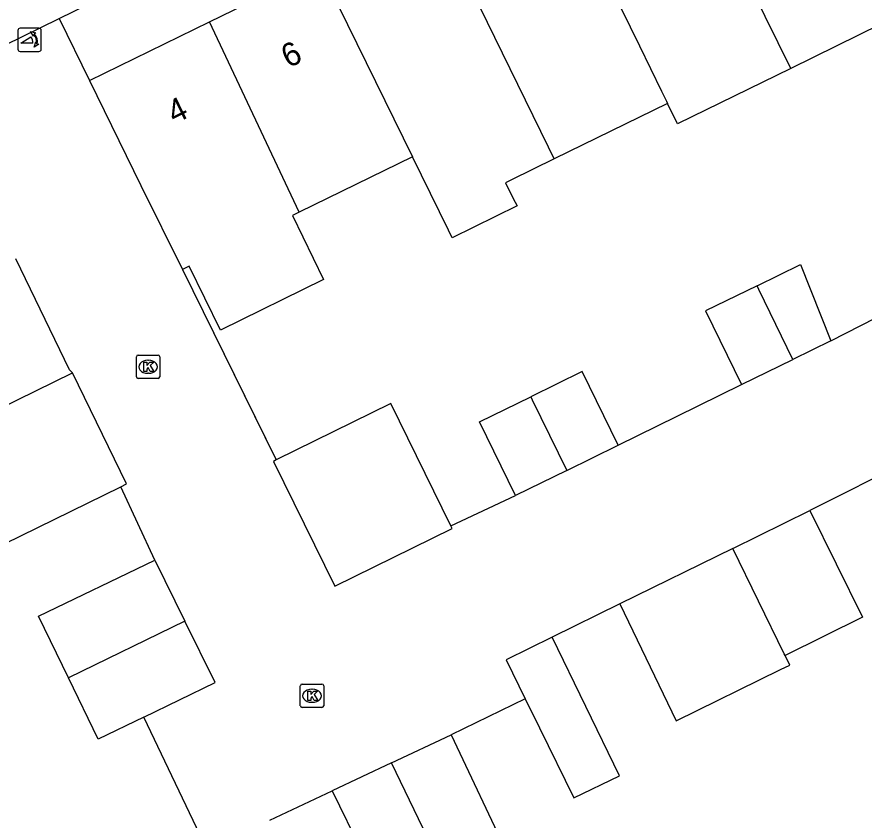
# Model space of a CAD drawing. Extents: x 160457 to 162082, y 388340 to 389736.
# Drawn here: x 161413.03 to 161449.3, y 388602.07 to 388636.43 of the extents above; entities that cross this region are included whole.
import ezdxf

# ---------------------------------------------------------------- set-up
doc = ezdxf.new("R2010")
doc.units = 0
for name, color, linetype in [('IMGEO_Kolk', 7, 'Continuous'), ('IMGEO_Muur', 7, 'Continuous'), ('IMGEO_Pand', 7, 'Continuous'), ('IMGEO_Pand_nummerreeks', 7, 'Continuous'), ('IMGEO_Poller', 7, 'Continuous'), ('IMGEO_Rijbaan_lokaal_open', 7, 'Continuous'), ('IMGEO_Voetpad_open', 7, 'Continuous')]:
    doc.layers.add(name, color=color, linetype=linetype)

msp = doc.modelspace()

# ---------------------------------------------------------------- linework, layer by layer
at = {"layer": 'IMGEO_Kolk'}
for p, q in [((161418.225, 388621.965), (161419.077, 388621.965)), ((161418.15, 388621.039), (161418.15, 388621.891)), ((161418.638, 388621.745), (161418.663, 388621.745)), ((161419.151, 388621.891), (161419.151, 388621.039)), ((161418.661, 388621.185), (161418.636, 388621.185)), ((161419.077, 388620.965), (161418.225, 388620.965)), ((161425.166, 388606.965), (161425.166, 388607.817)), ((161425.241, 388607.891), (161426.093, 388607.891)), ((161426.167, 388607.817), (161426.167, 388606.965)), ((161425.654, 388607.671), (161425.679, 388607.671)), ((161425.677, 388607.111), (161425.652, 388607.111)), ((161426.093, 388606.891), (161425.241, 388606.891))]:
    msp.add_line(p, q, dxfattribs=at)
for points in [[(161418.225, 388621.965), (161419.077, 388621.965)], [(161418.15, 388621.039), (161418.15, 388621.891)], [(161418.471, 388621.665), (161418.594, 388621.665), (161418.594, 388621.514), (161418.724, 388621.665), (161418.888, 388621.665), (161418.742, 388621.514), (161418.895, 388621.265), (161418.743, 388621.265), (161418.658, 388621.429), (161418.594, 388621.362), (161418.594, 388621.265), (161418.471, 388621.265), (161418.471, 388621.665)], [(161419.151, 388621.891), (161419.151, 388621.039)], [(161419.077, 388620.965), (161418.225, 388620.965)], [(161425.166, 388606.965), (161425.166, 388607.817)], [(161425.241, 388607.891), (161426.093, 388607.891)], [(161426.167, 388607.817), (161426.167, 388606.965)], [(161425.487, 388607.591), (161425.61, 388607.591), (161425.61, 388607.44), (161425.74, 388607.591), (161425.904, 388607.591), (161425.758, 388607.44), (161425.911, 388607.191), (161425.759, 388607.191), (161425.674, 388607.355), (161425.61, 388607.288), (161425.61, 388607.191), (161425.487, 388607.191), (161425.487, 388607.591)], [(161426.093, 388606.891), (161425.241, 388606.891)]]:
    msp.add_lwpolyline(points, dxfattribs=at)
for centre, start, end in [((161418.227, 388621.889), 91.552, 178.448), ((161418.227, 388621.889), 91.552, 178.448), ((161419.075, 388621.889), 1.552, 88.448), ((161419.075, 388621.889), 1.552, 88.448), ((161418.227, 388621.041), 181.552, 268.448), ((161418.227, 388621.041), 181.552, 268.448), ((161419.075, 388621.041), 271.552, 358.448), ((161419.075, 388621.041), 271.552, 358.448), ((161425.243, 388607.815), 91.552, 178.448), ((161425.243, 388607.815), 91.552, 178.448), ((161426.091, 388607.815), 1.552, 88.448), ((161426.091, 388607.815), 1.552, 88.448), ((161425.243, 388606.967), 181.552, 268.448), ((161425.243, 388606.967), 181.552, 268.448), ((161426.091, 388606.967), 271.552, 358.448), ((161426.091, 388606.967), 271.552, 358.448)]:
    msp.add_arc(centre, 0.0765, start, end, dxfattribs=at)
for centre, major_axis, ratio, start_param, end_param in [((161418.637, 388621.465), (-0.387, 0.002), 0.722429, 4.712389, 7.853982), ((161418.662, 388621.465), (-0.39, 0.002), 0.717154, 1.570796, 4.712389), ((161425.653, 388607.391), (-0.387, 0.002), 0.722429, 4.712389, 7.853982), ((161425.678, 388607.391), (-0.39, 0.002), 0.717154, 1.570796, 4.712389)]:
    msp.add_ellipse(centre, major_axis=major_axis, ratio=ratio, start_param=start_param, end_param=end_param, dxfattribs=at)
at = {"layer": 'IMGEO_Muur'}
msp.add_lwpolyline([(161420.119, 388625.628), (161424.092, 388617.573)], dxfattribs=at)
at = {"layer": 'IMGEO_Pand'}
for points in [[(161446.159, 388634.229), (161444.526, 388637.566), (161440.568, 388645.656)], [(161435.717, 388643.285), (161439.683, 388635.197), (161440.635, 388633.256), (161440.843, 388632.831), (161440.891, 388632.733)], [(161430.866, 388640.913), (161435.774, 388630.878), (161435.981, 388630.454), (161436.029, 388630.356)], [(161421.28, 388636.226), (161426.005, 388638.536)], [(161426.005, 388638.536), (161429.973, 388630.448)], [(161451.009, 388636.601), (161446.159, 388634.229)], [(161416.14, 388633.713), (161421.28, 388636.226)], [(161425.123, 388628.076), (161421.28, 388636.226)], [(161446.159, 388634.229), (161441.318, 388631.862), (161440.891, 388632.733)], [(161416.14, 388633.713), (161418.336, 388629.221), (161420.119, 388625.628)], [(161440.891, 388632.733), (161436.029, 388630.356)], [(161429.973, 388630.448), (161425.123, 388628.076)], [(161436.029, 388630.356), (161434.201, 388629.459), (161433.955, 388629.338), (161434.285, 388628.666), (161434.443, 388628.344), (161431.673, 388626.985), (161431.515, 388627.306), (161429.973, 388630.448)], [(161425.123, 388628.076), (161424.824, 388627.93), (161426.163, 388625.194), (161421.75, 388623.035), (161420.412, 388625.771), (161420.119, 388625.628)], [(161415.409, 388621.202), (161415.281, 388621.331), (161412.992, 388626.076)], [(161444.719, 388624.93), (161446.574, 388625.84), (161447.879, 388622.573)], [(161444.719, 388624.93), (161442.517, 388623.856), (161444.057, 388620.699)], [(161446.257, 388621.778), (161444.794, 388624.776), (161444.719, 388624.93)], [(161447.879, 388622.573), (161446.257, 388621.778)], [(161444.057, 388620.699), (161446.257, 388621.778)], [(161410.686, 388618.894), (161415.409, 388621.202)], [(161417.476, 388616.327), (161417.731, 388616.451), (161415.409, 388621.202)], [(161438.775, 388618.108), (161437.233, 388621.257), (161435.033, 388620.179)], [(161434.382, 388615.953), (161432.841, 388619.104), (161435.033, 388620.179)], [(161435.033, 388620.179), (161435.094, 388620.056), (161436.576, 388617.029)], [(161431.608, 388614.662), (161429.04, 388619.888), (161424.138, 388617.48)], [(161410.686, 388618.894), (161409.467, 388618.298), (161411.789, 388613.547), (161417.476, 388616.327)], [(161436.576, 388617.029), (161438.775, 388618.108)], [(161424.138, 388617.48), (161424.012, 388617.418), (161426.637, 388612.076), (161431.665, 388614.546), (161431.608, 388614.662)], [(161436.576, 388617.029), (161434.382, 388615.953)], [(161443.683, 388613.694), (161446.985, 388615.317)], [(161446.985, 388615.317), (161449.231, 388610.747), (161445.917, 388609.118)], [(161443.683, 388613.694), (161438.846, 388611.317)], [(161445.917, 388609.118), (161445.887, 388609.18), (161443.683, 388613.694)], [(161415.237, 388608.156), (161413.951, 388610.79), (161418.937, 388613.192)], [(161418.937, 388613.192), (161420.226, 388610.582)], [(161438.846, 388611.317), (161441.261, 388606.318), (161445.717, 388608.508), (161446.119, 388608.705), (161445.917, 388609.118)], [(161420.226, 388610.582), (161415.237, 388608.156)], [(161418.465, 388606.477), (161421.525, 388607.954), (161420.226, 388610.582)], [(161435.95, 388609.893), (161433.979, 388608.924), (161434.799, 388607.256)], [(161434.799, 388607.256), (161435.405, 388606.023), (161436.881, 388603.019), (161438.83, 388603.967), (161435.95, 388609.893)], [(161418.465, 388606.477), (161416.517, 388605.537), (161415.237, 388608.156)], [(161429.075, 388604.525), (161431.618, 388605.725)], [(161431.618, 388605.725), (161434.086, 388600.493), (161431.579, 388599.311), (161429.075, 388604.525)], [(161423.855, 388602.063), (161426.532, 388603.326)], [(161426.532, 388603.326), (161429.072, 388598.129), (161426.395, 388596.866)]]:
    msp.add_lwpolyline(points, dxfattribs=at)
at = {"layer": 'IMGEO_Poller'}
for p, q in [((161413.075, 388635.856), (161413.075, 388635.049)), ((161413.075, 388635.856), (161413.075, 388635.049)), ((161413.977, 388635.951), (161413.169, 388635.951)), ((161413.977, 388635.951), (161413.169, 388635.951)), ((161414.071, 388635.049), (161414.071, 388635.856)), ((161414.071, 388635.049), (161414.071, 388635.856)), ((161413.169, 388634.954), (161413.977, 388634.954)), ((161413.169, 388634.954), (161413.977, 388634.954))]:
    msp.add_line(p, q, dxfattribs=at)
for points in [[(161413.754, 388635.68), (161413.742, 388635.607), (161413.617, 388635.812)], [(161413.617, 388635.812), (161413.848, 388635.746), (161413.777, 388635.714)], [(161413.71, 388635.307), (161413.197, 388635.307), (161413.627, 388635.582)], [(161413.77, 388635.135), (161413.836, 388635.366), (161413.866, 388635.298)], [(161413.902, 388635.271), (161413.974, 388635.26), (161413.77, 388635.135)]]:
    msp.add_lwpolyline(points, dxfattribs=at)
for centre, radius, start, end in [((161413.169, 388635.856), 0.0946, 90, 180), ((161413.169, 388635.856), 0.0946, 90, 180), ((161413.396, 388635.367), 0.516, 349.3569, 42.2912), ((161413.977, 388635.856), 0.0946, 0, 90), ((161413.977, 388635.856), 0.0946, 0, 90), ((161413.382, 388635.357), 0.332, 351.3247, 42.4854), ((161413.396, 388635.367), 0.476, 351.7527, 41.1691), ((161413.169, 388635.049), 0.0946, 180, 270), ((161413.169, 388635.049), 0.0946, 180, 270), ((161413.977, 388635.049), 0.0946, 270, 0), ((161413.977, 388635.049), 0.0946, 270, 0)]:
    msp.add_arc(centre, radius, start, end, dxfattribs=at)
at = {"layer": 'IMGEO_Rijbaan_lokaal_open'}
for points in [[(161409.391, 388633.695), (161414.846, 388636.36)], [(161414.846, 388636.36), (161416.14, 388633.713)], [(161420.119, 388625.628), (161424.138, 388617.48)], [(161447.879, 388622.573), (161453.655, 388625.522)], [(161438.775, 388618.108), (161441.303, 388619.348), (161444.057, 388620.699)], [(161451.189, 388617.423), (161446.985, 388615.317)], [(161418.937, 388613.192), (161417.476, 388616.327)], [(161431.608, 388614.662), (161434.382, 388615.953)], [(161438.846, 388611.317), (161435.95, 388609.893)], [(161434.799, 388607.256), (161431.618, 388605.725)], [(161421.173, 388600.798), (161418.465, 388606.477)], [(161429.075, 388604.525), (161426.532, 388603.326)]]:
    msp.add_lwpolyline(points, dxfattribs=at)
at = {"layer": 'IMGEO_Voetpad_open'}
msp.add_lwpolyline([(161414.846, 388636.36), (161463.678, 388660.22)], dxfattribs=at)

# ---------------------------------------------------------------- texts
at = {"layer": 'IMGEO_Pand_nummerreeks'}
for s, rotation, p in [('6', 26.0549, (161424.657, 388634.227)), ('4', 26.0524, (161419.774, 388631.838))]:
    msp.add_text(s, height=1, rotation=rotation, dxfattribs=at).set_placement(p)

doc.saveas('drawing.dxf')
